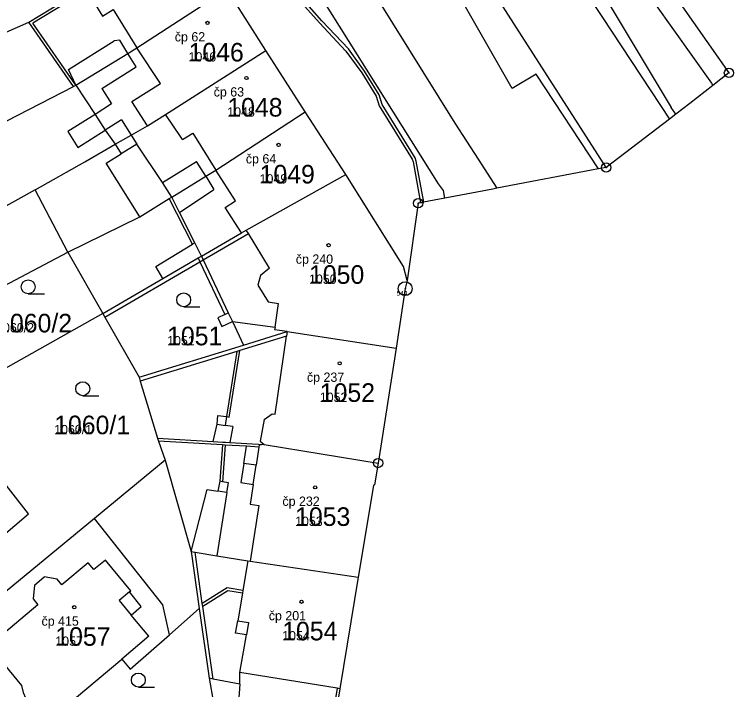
# Model space of a CAD drawing. Extents: x -763628 to -761565, y -976033 to -973833.
# Drawn here: x -761873.8 to -761796.4, y -974971.8 to -974899.1 of the extents above; entities that cross this region are included whole.
import ezdxf

# ---------------------------------------------------------------- set-up
doc = ezdxf.new("R2010")
doc.units = 0
for name, color, linetype in [('KN_cisla parcel 1000', 7, 'Continuous'), ('KN_cisla parcel 500', 7, 'Continuous'), ('KN_cisla popisna 500', 7, 'Continuous'), ('KN_hranice parcel', 7, 'Continuous'), ('KN_hranice uzemi', 7, 'Continuous'), ('KN_vecna bremena', 7, 'Continuous'), ('KN_vnitrni kresba parcel', 7, 'Continuous'), ('KN_znacky bodu BP', 7, 'Continuous'), ('KN_znacky budov', 7, 'Continuous'), ('KN_znacky kultur', 7, 'Continuous')]:
    doc.layers.add(name, color=color, linetype=linetype)

msp = doc.modelspace()

# ---------------------------------------------------------------- linework, layer by layer
at = {"layer": 'KN_hranice parcel'}
for p, q in [((-761846.71, -974903.05), (-761850.91, -974896.45)), ((-761842.49, -974909.63), (-761846.71, -974903.05)), ((-761838.13, -974916.38), (-761842.49, -974909.63)), ((-761871.57, -974918.05), (-761892.83, -974929.79)), ((-761868.03, -974924.74), (-761871.57, -974918.05)), ((-761888.23, -974935.36), (-761868.03, -974924.74)), ((-761868.03, -974924.74), (-761864.28, -974931.35)), ((-761864.28, -974931.35), (-761883.24, -974941.98)), ((-761860.38, -974938.2), (-761849.14, -974934.74)), ((-761857.55, -974947.15), (-761865.17, -974953.41)), ((-761857.55, -974947.15), (-761854.76, -974956.98))]:
    msp.add_line(p, q, dxfattribs=at)
for points in [[(-761810.08, -974915.63), (-761823.04, -974895.41), (-761834.04, -974877.31), (-761858.31, -974831.88), (-761872.33, -974801.33), (-761885.74, -974772.85), (-761886.88, -974770.42), (-761917.51, -974705.34), (-761920.67, -974699.09), (-761941.43, -974663.54), (-761945.24, -974656.74), (-761990.97, -974578.65), (-761992.27, -974576.42), (-761994.77, -974571.81), (-761997.35, -974565.98), (-761999.32, -974560.94)], [(-761987.47, -974568.32), (-761982.71, -974576.56), (-761978.88, -974583.19), (-761966.76, -974603.87), (-761959.45, -974616.82), (-761938.85, -974652.15), (-761938.32, -974653.07), (-761934.62, -974659.51), (-761914.18, -974695.15), (-761910.87, -974701.59), (-761879.94, -974767.27), (-761878.77, -974769.75), (-761865.49, -974797.95), (-761861.06, -974806.66), (-761850.83, -974828.32), (-761826.84, -974873.29), (-761815.87, -974891.33), (-761810.46, -974899.49), (-761803.28, -974910.43)], [(-761867.17, -974906.77), (-761861.58, -974903.35), (-761860.6, -974902.76), (-761850.91, -974896.45)], [(-761884.16, -974905.24), (-761872.24, -974900), (-761868.7, -974897.85)], [(-761862.94, -974913.13), (-761861.21, -974912.14), (-761859.48, -974911.14), (-761857.52, -974909.91), (-761846.71, -974903.05)], [(-761880.66, -974913.7), (-761867.44, -974906.91), (-761867.17, -974906.77)], [(-761867.17, -974906.77), (-761865.12, -974909.91), (-761864.04, -974911.62), (-761862.94, -974913.13)], [(-761868.03, -974924.74), (-761860.28, -974920.93), (-761857.12, -974918.98), (-761856.86, -974918.82), (-761853.2, -974916.57), (-761852.12, -974915.9), (-761842.49, -974909.63)], [(-761871.57, -974918.05), (-761866.2, -974915.01), (-761862.94, -974913.13)], [(-761854.01, -974925.37), (-761853.66, -974925.17), (-761849.35, -974922.66), (-761848.83, -974922.36), (-761838.13, -974916.38)], [(-761831.52, -974927.78), (-761831.89, -974926.27), (-761838.13, -974916.38)], [(-761864.28, -974931.35), (-761857.81, -974927.58), (-761854.01, -974925.37)], [(-761854.01, -974925.37), (-761853.82, -974925.77), (-761851.13, -974931.46), (-761851.9, -974931.82), (-761851.46, -974932.74), (-761850.33, -974932.21), (-761849.14, -974934.74)], [(-761864.28, -974931.35), (-761864.06, -974931.73), (-761860.38, -974938.2)], [(-761849.14, -974934.74), (-761844.44, -974933.29), (-761832.68, -974935.08)], [(-761860.38, -974938.2), (-761860.25, -974938.63), (-761858.38, -974944.78)], [(-761882, -974961.16), (-761881.65, -974960.87), (-761872.28, -974952.91), (-761875.62, -974948.69), (-761875.21, -974948.3), (-761878.76, -974943.92), (-761880.47, -974945.28), (-761881.72, -974943.7), (-761883.24, -974941.98)], [(-761858.38, -974944.78), (-761852.4, -974945.13), (-761851.38, -974945.19), (-761851.08, -974945.21), (-761850.6, -974945.23), (-761848.76, -974945.34), (-761846.91, -974945.45), (-761834.64, -974947.44)], [(-761858.38, -974944.78), (-761858.27, -974945.09), (-761857.55, -974947.15)], [(-761865.17, -974953.41), (-761878.69, -974964.53), (-761879.04, -974964.81)], [(-761869.97, -974975.05), (-761862.24, -974968.54), (-761861.32, -974969.63), (-761857.11, -974965.94), (-761857.81, -974962.69), (-761865.17, -974953.41)], [(-761854.76, -974956.98), (-761854.34, -974957.05), (-761852, -974957.43), (-761848.66, -974957.97), (-761848.4, -974958.01), (-761836.78, -974959.74)], [(-761854.76, -974956.98), (-761853.89, -974963.11), (-761852.83, -974970.61), (-761852.36, -974973.26)], [(-761879.04, -974964.81), (-761876.91, -974967.42), (-761876.54, -974967.14), (-761873.03, -974971.39), (-761872.86, -974972.14), (-761872.6, -974972.7), (-761872.19, -974973.32), (-761871.82, -974973.72), (-761871.17, -974974.16), (-761870.6, -974974.39), (-761869.97, -974975.05)]]:
    msp.add_lwpolyline(points, dxfattribs=at)
at = {"layer": 'KN_hranice uzemi'}
for p, q in [((-761803.28, -974910.43), (-761810.08, -974915.63)), ((-761830.32, -974919.48), (-761831.52, -974927.78)), ((-761832.68, -974935.08), (-761834.64, -974947.44))]:
    msp.add_line(p, q, dxfattribs=at)
for points in [[(-761803.05, -974896.63), (-761796.86, -974905.45), (-761798.58, -974906.79), (-761801.08, -974908.73), (-761802.57, -974909.89), (-761803.28, -974910.43)], [(-761810.08, -974915.63), (-761810.91, -974915.79), (-761821.84, -974917.87), (-761822.28, -974917.95), (-761827.47, -974918.94), (-761830.32, -974919.48)], [(-761831.52, -974927.78), (-761831.72, -974928.67), (-761832.68, -974935.08)], [(-761834.64, -974947.44), (-761835.02, -974949.8), (-761835.13, -974949.86), (-761836.78, -974959.74)], [(-761836.78, -974959.74), (-761838.75, -974971.73), (-761839.29, -974975.03), (-761839.32, -974975.12)]]:
    msp.add_lwpolyline(points, dxfattribs=at)
at = {"layer": 'KN_vecna bremena'}
for points in [[(-761844.42, -974896.13), (-761840.96, -974900.07), (-761838.11, -974903.09)], [(-761838.11, -974903.09), (-761836.4, -974905.45), (-761834.84, -974907.95), (-761834.51, -974908.99), (-761830.97, -974914.73), (-761830.87, -974915.03), (-761830.07, -974919.43), (-761829.73, -974919.37), (-761830.53, -974914.95), (-761830.65, -974914.59), (-761834.19, -974908.85), (-761834.52, -974907.81), (-761836.1, -974905.25), (-761837.83, -974902.87), (-761840.7, -974899.83), (-761844.18, -974895.87)]]:
    msp.add_lwpolyline(points, dxfattribs=at)
at = {"layer": 'KN_vnitrni kresba parcel'}
for p, q in [((-761825.11, -974872.49), (-761803.08, -974909.18)), ((-761820.2, -974907.14), (-761836.42, -974878.65)), ((-761842.47, -974885.09), (-761826.36, -974910.85)), ((-761828.14, -974917.38), (-761846.92, -974887.44)), ((-761866.01, -974896.55), (-761871.83, -974900.1)), ((-761866.01, -974896.55), (-761864.32, -974899.34)), ((-761804.87, -974897.93), (-761798.74, -974906.57)), ((-761864.32, -974899.34), (-761863.16, -974898.62)), ((-761863.16, -974898.62), (-761860.6, -974902.76)), ((-761867.44, -974906.91), (-761872.24, -974900)), ((-761867.17, -974906.77), (-761871.83, -974900.1)), ((-761867.96, -974905.08), (-761863.05, -974902.01)), ((-761862.44, -974901.94), (-761863.05, -974902.01)), ((-761861.58, -974903.35), (-761862.44, -974901.94)), ((-761858.07, -974906.58), (-761860.6, -974902.76)), ((-761860.7, -974904.81), (-761861.58, -974903.35)), ((-761867.17, -974906.77), (-761867.96, -974905.08)), ((-761864.39, -974907.12), (-761860.7, -974904.81)), ((-761817.63, -974905.6), (-761820.2, -974907.14)), ((-761810.91, -974915.79), (-761817.63, -974905.6)), ((-761861.15, -974908.54), (-761858.07, -974906.58)), ((-761798.74, -974906.57), (-761798.58, -974906.79)), ((-761864.39, -974907.12), (-761863.34, -974908.79)), ((-761859.48, -974911.14), (-761861.15, -974908.54)), ((-761863.34, -974908.79), (-761865.12, -974909.91)), ((-761802.57, -974909.89), (-761803.08, -974909.18)), ((-761865.12, -974909.91), (-761868.04, -974911.75)), ((-761856.87, -974910.86), (-761857.52, -974909.91)), ((-761862.27, -974910.5), (-761864.04, -974911.62)), ((-761862.27, -974910.5), (-761861.21, -974912.14)), ((-761855.69, -974912.61), (-761856.87, -974910.86)), ((-761826.36, -974910.85), (-761823.88, -974914.72)), ((-761866.96, -974913.47), (-761864.04, -974911.62)), ((-761868.04, -974911.75), (-761866.96, -974913.47)), ((-761861.21, -974912.14), (-761860.61, -974913.13)), ((-761855.69, -974912.61), (-761854.57, -974911.92)), ((-761854.57, -974911.92), (-761852.12, -974915.9)), ((-761862.94, -974913.13), (-761862.32, -974914.17)), ((-761860.61, -974913.13), (-761862.32, -974914.17)), ((-761857.84, -974917.24), (-761860.61, -974913.13)), ((-761863.92, -974915.15), (-761862.32, -974914.17)), ((-761823.88, -974914.72), (-761821.84, -974917.87)), ((-761860.28, -974920.93), (-761863.92, -974915.15)), ((-761857.84, -974917.24), (-761854.18, -974914.99)), ((-761853.2, -974916.57), (-761854.18, -974914.99)), ((-761850, -974919.22), (-761852.12, -974915.9)), ((-761853.2, -974916.57), (-761852.32, -974918.01)), ((-761856.86, -974918.82), (-761857.84, -974917.24)), ((-761827.6, -974918.1), (-761828.14, -974917.38)), ((-761856.02, -974920.48), (-761852.32, -974918.01)), ((-761827.47, -974918.94), (-761827.6, -974918.1)), ((-761854.64, -974923.88), (-761857.12, -974918.98)), ((-761856.02, -974920.48), (-761856.86, -974918.82)), ((-761851.1, -974919.92), (-761850, -974919.22)), ((-761849.35, -974922.66), (-761851.1, -974919.92)), ((-761854.38, -974923.74), (-761856.02, -974920.48)), ((-761848.6, -974922.74), (-761848.83, -974922.36)), ((-761853.47, -974925.57), (-761848.6, -974922.74)), ((-761846.32, -974926.46), (-761848.6, -974922.74)), ((-761858.56, -974926.29), (-761854.64, -974923.88)), ((-761854.38, -974923.74), (-761854.64, -974923.88)), ((-761853.66, -974925.17), (-761854.38, -974923.74)), ((-761853.82, -974925.77), (-761853.47, -974925.57)), ((-761853.66, -974925.17), (-761853.47, -974925.57)), ((-761853.47, -974925.57), (-761850.77, -974931.29)), ((-761864.06, -974931.73), (-761853.82, -974925.77)), ((-761857.81, -974927.58), (-761858.56, -974926.29)), ((-761846.32, -974926.46), (-761847.31, -974927.24)), ((-761847.31, -974927.24), (-761847.6, -974928.3)), ((-761847.6, -974928.3), (-761846.48, -974930.09)), ((-761846.48, -974930.09), (-761845.35, -974930.28)), ((-761845.74, -974932.8), (-761845.35, -974930.28)), ((-761851.13, -974931.46), (-761850.77, -974931.29)), ((-761850.77, -974931.29), (-761850.33, -974932.21)), ((-761850.33, -974932.21), (-761845.74, -974932.8)), ((-761845.74, -974932.8), (-761845.79, -974933.12)), ((-761844.44, -974933.29), (-761845.79, -974933.12)), ((-761844.44, -974933.29), (-761844.51, -974933.78)), ((-761844.51, -974933.78), (-761849.53, -974935.33)), ((-761845.72, -974942.18), (-761844.51, -974933.78)), ((-761849.85, -974935.43), (-761860.25, -974938.63)), ((-761849.85, -974935.43), (-761850.97, -974942.45)), ((-761850.68, -974942.5), (-761849.53, -974935.33)), ((-761849.53, -974935.33), (-761849.85, -974935.43)), ((-761851.97, -974943.24), (-761851.89, -974942.31)), ((-761851.89, -974942.31), (-761850.97, -974942.45)), ((-761850.97, -974942.45), (-761851.12, -974943.39)), ((-761850.97, -974942.45), (-761850.68, -974942.5)), ((-761846.89, -974942.76), (-761846.05, -974942.13)), ((-761846.05, -974942.13), (-761845.72, -974942.18)), ((-761852.4, -974945.13), (-761851.97, -974943.24)), ((-761851.97, -974943.24), (-761851.12, -974943.39)), ((-761850.28, -974943.52), (-761851.12, -974943.39)), ((-761846.89, -974942.76), (-761847.32, -974945.1)), ((-761850.28, -974943.52), (-761850.6, -974945.23)), ((-761851.4, -974945.49), (-761858.27, -974945.09)), ((-761851.4, -974945.49), (-761851.69, -974949.4)), ((-761851.1, -974945.51), (-761851.41, -974949.45)), ((-761851.1, -974945.51), (-761851.4, -974945.49)), ((-761848.81, -974945.64), (-761851.1, -974945.51)), ((-761849.11, -974947.48), (-761848.81, -974945.64)), ((-761847.47, -974945.72), (-761848.81, -974945.64)), ((-761847.47, -974945.72), (-761847.78, -974947.68)), ((-761847.44, -974945.53), (-761847.47, -974945.72)), ((-761846.91, -974945.45), (-761847.44, -974945.53)), ((-761847.32, -974945.1), (-761846.91, -974945.45)), ((-761849.11, -974947.48), (-761849.43, -974949.53)), ((-761847.78, -974947.68), (-761849.11, -974947.48)), ((-761848.1, -974949.74), (-761847.78, -974947.68)), ((-761851.69, -974949.4), (-761851.91, -974950.47)), ((-761851.41, -974949.45), (-761851.69, -974949.4)), ((-761850.74, -974949.56), (-761851.41, -974949.45)), ((-761850.92, -974950.63), (-761850.74, -974949.56)), ((-761849.43, -974949.53), (-761848.1, -974949.74)), ((-761854.76, -974956.98), (-761853.03, -974950.28)), ((-761853.03, -974950.28), (-761851.91, -974950.47)), ((-761848.1, -974949.74), (-761848.43, -974951.87)), ((-761850.92, -974950.63), (-761852, -974957.43)), ((-761850.92, -974950.63), (-761851.91, -974950.47)), ((-761848.43, -974951.87), (-761847.47, -974952.02)), ((-761847.47, -974952.02), (-761848.4, -974958.01)), ((-761853.57, -974962.56), (-761854.34, -974957.05)), ((-761865.84, -974958.17), (-761868.7, -974960.54)), ((-761865.23, -974958.9), (-761865.84, -974958.17)), ((-761863.99, -974957.88), (-761865.23, -974958.9)), ((-761861.25, -974961.19), (-761863.99, -974957.88)), ((-761848.66, -974957.97), (-761849.2, -974961.17)), ((-761871.62, -974960.59), (-761870.58, -974959.7)), ((-761869.21, -974959.93), (-761870.58, -974959.7)), ((-761868.7, -974960.54), (-761869.21, -974959.93)), ((-761871.62, -974960.59), (-761871.78, -974962.05)), ((-761861.4, -974961.31), (-761861.25, -974961.19)), ((-761850.9, -974960.89), (-761853.57, -974962.56)), ((-761850.83, -974961.2), (-761853.52, -974962.88)), ((-761849.2, -974961.17), (-761850.9, -974960.89)), ((-761849.25, -974961.46), (-761850.83, -974961.2)), ((-761849.2, -974961.17), (-761849.25, -974961.46)), ((-761861.4, -974961.31), (-761862.51, -974962.24)), ((-761860.15, -974962.89), (-761861.4, -974961.31)), ((-761849.25, -974961.46), (-761849.75, -974964.42)), ((-761871.29, -974962.7), (-761876.54, -974967.14)), ((-761871.78, -974962.05), (-761871.29, -974962.7)), ((-761862.51, -974962.24), (-761861.24, -974963.8)), ((-761853.52, -974962.88), (-761853.57, -974962.56)), ((-761861.24, -974963.8), (-761860.15, -974962.89)), ((-761857.11, -974965.94), (-761853.89, -974963.11)), ((-761852.41, -974970.69), (-761853.52, -974962.88)), ((-761859.32, -974966.09), (-761861.24, -974963.8)), ((-761849.98, -974965.75), (-761849.75, -974964.42)), ((-761849.75, -974964.42), (-761848.6, -974964.61)), ((-761848.6, -974964.61), (-761848.82, -974965.94)), ((-761848.82, -974965.94), (-761849.98, -974965.75)), ((-761859.32, -974966.09), (-761862.24, -974968.54)), ((-761849.51, -974970), (-761848.82, -974965.94)), ((-761849.53, -974971.24), (-761849.51, -974970)), ((-761839.04, -974971.68), (-761849.51, -974970)), ((-761852.41, -974970.69), (-761852.83, -974970.61)), ((-761849.53, -974971.24), (-761852.41, -974970.69)), ((-761849.53, -974971.24), (-761849.72, -974973.64)), ((-761839.04, -974971.68), (-761839.62, -974975.07)), ((-761838.75, -974971.73), (-761839.04, -974971.68))]:
    msp.add_line(p, q, dxfattribs=at)
at = {"layer": 'KN_znacky bodu BP'}
for centre, radius in [((-761796.86, -974905.45), 0.5), ((-761796.86, -974905.45), 0.0303), ((-761810.08, -974915.63), 0.5), ((-761810.08, -974915.63), 0.0303), ((-761830.32, -974919.48), 0.5), ((-761830.32, -974919.48), 0.0303), ((-761831.72, -974928.67), 0.75), ((-761831.72, -974928.67), 0.03), ((-761834.64, -974947.44), 0.5), ((-761834.64, -974947.44), 0.0303)]:
    msp.add_circle(centre, radius, dxfattribs=at)
at = {"layer": 'KN_znacky budov'}
for centre in [(-761853.007, -974900.069), (-761848.817, -974905.999), (-761845.357, -974913.199), (-761839.977, -974923.999), (-761838.777, -974936.709), (-761841.417, -974950.059), (-761867.357, -974962.959), (-761842.887, -974962.379)]:
    msp.add_circle(centre, 0.175, dxfattribs=at)
at = {"layer": 'KN_znacky kultur'}
for p, q in [((-761872.323, -974929.23), (-761870.573, -974929.23)), ((-761855.573, -974930.62), (-761853.823, -974930.62)), ((-761866.443, -974940.19), (-761864.693, -974940.19)), ((-761860.453, -974971.55), (-761858.703, -974971.55))]:
    msp.add_line(p, q, dxfattribs=at)
for centre in [(-761872.323, -974928.48), (-761855.573, -974929.87), (-761866.443, -974939.44), (-761860.453, -974970.8)]:
    msp.add_circle(centre, 0.75, dxfattribs=at)

# ---------------------------------------------------------------- texts
at = {"layer": 'KN_cisla parcel 1000'}
for s, p in [('1046', (-761855.05, -974904.22)), ('1048', (-761850.88, -974910.15)), ('1049', (-761847.4, -974917.35)), ('1050', (-761842.08, -974928.15)), ('1060/2', (-761875.77, -974933.38)), ('1051', (-761857.36, -974934.77)), ('1052', (-761840.92, -974940.86)), ('1060/1', (-761869.52, -974944.34)), ('1053', (-761843.58, -974954.21)), ('1057', (-761869.4, -974967.11)), ('1054', (-761844.97, -974966.53))]:
    msp.add_text(s, height=2, dxfattribs=at).set_placement(p)
at = {"layer": 'KN_cisla parcel 500'}
for s, p in [('1046', (-761855.05, -974904.22)), ('1048', (-761850.88, -974910.15)), ('1049', (-761847.4, -974917.35)), ('1050', (-761842.08, -974928.15)), ('1060/2', (-761875.77, -974933.38)), ('1051', (-761857.36, -974934.77)), ('1052', (-761840.92, -974940.86)), ('1060/1', (-761869.52, -974944.34)), ('1053', (-761843.58, -974954.21)), ('1054', (-761844.97, -974966.53)), ('1057', (-761869.4, -974967.11))]:
    msp.add_text(s, height=1, dxfattribs=at).set_placement(p)
at = {"layer": 'KN_cisla popisna 500'}
for s, p in [('čp 62', (-761856.531, -974902.061)), ('čp 63', (-761852.341, -974907.991)), ('čp 64', (-761848.881, -974915.191)), ('čp 240', (-761843.501, -974925.991)), ('čp 237', (-761842.301, -974938.701)), ('čp 232', (-761844.941, -974952.051)), ('čp 201', (-761846.411, -974964.371)), ('čp 415', (-761870.881, -974964.951))]:
    msp.add_text(s, height=1, dxfattribs=at).set_placement(p)
at = {"layer": 'KN_znacky bodu BP'}
msp.add_text('544', height=0.5, dxfattribs=at).set_placement((-761832.644, -974929.42))

doc.saveas('drawing.dxf')
